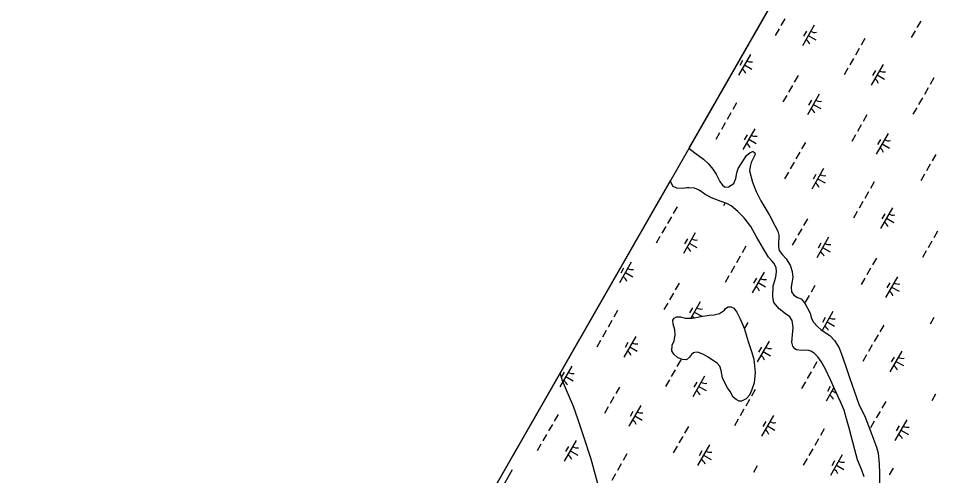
# Model space of a CAD drawing. Extents: x 3930721 to 3950824, y 220441 to 242861.
# Drawn here: x 3935907 to 3937829, y 231427 to 232386 of the extents above; entities that cross this region are included whole.
import ezdxf

# ---------------------------------------------------------------- set-up
doc = ezdxf.new("R2010")
doc.units = 0
for name, color, linetype in [('V-GRID-FRAM', 7, 'Continuous'), ('V-TOPO-SHOR', 7, 'Continuous'), ('V-WETL-SWMP', 7, 'Continuous')]:
    doc.layers.add(name, color=color, linetype=linetype)

msp = doc.modelspace()

# ---------------------------------------------------------------- linework, layer by layer
at = {"layer": 'V-GRID-FRAM'}
msp.add_lwpolyline([(3948829, 235080.9), (3941569.4, 222286.8), (3934009.8, 226348.1), (3941449.6, 239338.6), (3948829, 235080.9)], dxfattribs=at)
at = {"layer": 'V-TOPO-SHOR'}
for points in [[(3937311.9, 232113.8), (3937324.5, 232104), (3937342.5, 232090.3), (3937353, 232080.6), (3937361.8, 232069.9), (3937368.9, 232059.4), (3937377, 232043.6), (3937382.6, 232036.1), (3937387.9, 232031.7), (3937395, 232032.9), (3937406.1, 232039.8), (3937410.3, 232049.9), (3937412.1, 232061.6), (3937415.2, 232071), (3937432.9, 232098.1), (3937440, 232104.4), (3937445.7, 232106.8), (3937446.3, 232106.6), (3937450.1, 232104.2), (3937450.1, 232104), (3937450.5, 232100.1), (3937448.3, 232095.1), (3937442.3, 232083.9), (3937440, 232075.4), (3937438.8, 232065.9), (3937444.9, 232042.3), (3937453.1, 232022.7), (3937462.8, 232003.2), (3937473.3, 231985.7), (3937481.8, 231971.5), (3937492.8, 231949.9), (3937498.3, 231939.6), (3937500.1, 231931.3)], [(3937616.9, 231609), (3937609.2, 231626.4), (3937597.6, 231651.6), (3937589.1, 231666.2), (3937581.8, 231675.9), (3937574.3, 231683.6), (3937567.6, 231687.8), (3937563.5, 231689.2), (3937557.1, 231689.8), (3937548, 231689.6), (3937537.7, 231690.4), (3937533.8, 231693), (3937529.4, 231698.5), (3937527.7, 231707), (3937530.3, 231737.7), (3937528.3, 231752.3), (3937523.2, 231760), (3937514.5, 231766.4), (3937501.1, 231776.7), (3937489.6, 231790.1), (3937487.5, 231802.2), (3937488.7, 231824.7), (3937491.7, 231836.4), (3937494.4, 231844.1), (3937495.2, 231854.2), (3937494.9, 231863.3), (3937489.7, 231872.6), (3937485.6, 231877.3), (3937478.5, 231885.3), (3937468, 231902.3), (3937453.8, 231927.8), (3937441.6, 231949.2), (3937427.6, 231967.4), (3937414.5, 231980.7), (3937400.7, 231992.8), (3937391.4, 231997.9), (3937379.4, 232002.1), (3937359, 232009.2), (3937345.2, 232017.5), (3937333.5, 232025.7), (3937323.4, 232029.8), (3937312.7, 232030.8), (3937307.8, 232030.3), (3937299.3, 232028.9), (3937286.8, 232029.9), (3937279.3, 232033.5), (3937272.5, 232045.1)], [(3937500.1, 231931.3), (3937500.1, 231925.6), (3937499.7, 231915.5), (3937499.5, 231907), (3937501.2, 231898.7), (3937507.9, 231890.2), (3937515.6, 231881.5), (3937524.1, 231868), (3937528.5, 231854.9), (3937529.8, 231842.5), (3937527.4, 231831.4), (3937526.4, 231822.1), (3937527.2, 231812.6), (3937531.6, 231805.1), (3937539.3, 231800.5), (3937547, 231797.4), (3937554.5, 231789.7), (3937560.6, 231778.4), (3937565.9, 231767.5), (3937568.3, 231758.8), (3937572.6, 231749.5), (3937582.3, 231738.8), (3937588.2, 231733.2), (3937597.7, 231727.3), (3937607.6, 231721), (3937617.3, 231710.5), (3937626.7, 231695), (3937634.4, 231673.9), (3937641.5, 231653.9), (3937648.6, 231632.9), (3937668.3, 231576.9), (3937681.1, 231549.6), (3937692, 231522.5), (3937699.1, 231503.5), (3937704.8, 231486.5), (3937708.7, 231473.8), (3937710.7, 231451.3), (3937711.2, 231431.3), (3937711, 231411.5)], [(3937388.5, 231618.8), (3937382, 231632.3), (3937379.6, 231647.5), (3937376.5, 231656.4), (3937371.5, 231662.9), (3937363.8, 231667.9), (3937352, 231675.4), (3937342.5, 231680.8), (3937330.8, 231685.5), (3937324.1, 231685.3), (3937321.3, 231684.7), (3937317.6, 231681), (3937313, 231675.1), (3937307.1, 231669.7), (3937298.4, 231670.1), (3937288.5, 231674.1), (3937280.2, 231681.8), (3937276.5, 231688.8), (3937276.7, 231700.2), (3937280.8, 231709.9), (3937283, 231721.8), (3937282.8, 231733), (3937279.3, 231744.5), (3937278.5, 231752.6), (3937280.9, 231757), (3937286.2, 231759.7), (3937294.3, 231759.9), (3937304.4, 231756.9), (3937319.2, 231756.9), (3937337.2, 231760.6), (3937354.1, 231763.6), (3937364.7, 231764.2), (3937376.2, 231766.9), (3937386.5, 231774.2), (3937388.9, 231777.4), (3937394.4, 231780.9), (3937400.1, 231780.7), (3937405.9, 231777.8), (3937412.4, 231769.4), (3937419.3, 231755.8), (3937427.6, 231736), (3937436, 231707.9), (3937443.1, 231687.2), (3937448, 231671.3), (3937450.6, 231643.5), (3937448.4, 231621.7), (3937443.4, 231605.5), (3937438.8, 231595.6), (3937432.1, 231587.9), (3937422, 231582.8), (3937417.1, 231583.2), (3937410.8, 231586.4), (3937405, 231591.7), (3937398.5, 231603.2), (3937392.8, 231611.1), (3937388.5, 231618.8)], [(3937127.6, 231386.8), (3937107, 231461.3), (3937090.8, 231510.7), (3937079, 231546.2), (3937069.8, 231571.7), (3937059.5, 231596.6), (3937047.3, 231625.7), (3937041.9, 231642.3)], [(3937679.4, 231424.6), (3937674.5, 231438.1), (3937665.4, 231460), (3937659.3, 231480.8), (3937648.1, 231526.7), (3937642.2, 231546.3), (3937637.1, 231564.3), (3937629.8, 231581.7), (3937616.9, 231609)]]:
    msp.add_lwpolyline(points, dxfattribs=at)
at = {"layer": 'V-WETL-SWMP'}
for p, q in [((3937621, 232653.5), (3937311.9, 232113.8)), ((3937512.7, 232384.6), (3937504.8, 232370.7)), ((3937797.9, 232380.3), (3937789.9, 232366.4)), ((3937500.8, 232363.8), (3937492.8, 232349.9)), ((3937574.5, 232371.8), (3937549.7, 232328.4)), ((3937558.4, 232359.1), (3937552.4, 232348.7)), ((3937786, 232359.5), (3937778, 232345.6)), ((3937562.1, 232350.1), (3937577.7, 232341.1)), ((3937680.9, 232343.6), (3937673, 232329.7)), ((3937669, 232322.8), (3937661, 232308.9)), ((3937440.7, 232309.9), (3937415.8, 232266.5)), ((3937657.1, 232301.9), (3937649.1, 232288.1)), ((3937424.5, 232297.2), (3937418.6, 232286.8)), ((3937428.2, 232288.2), (3937443.9, 232279.2)), ((3937645.1, 232281.1), (3937637.2, 232267.2)), ((3937718.9, 232289.1), (3937694, 232245.7)), ((3937540.7, 232266), (3937532.8, 232252.2)), ((3937702.7, 232276.4), (3937696.8, 232266)), ((3937706.5, 232267.4), (3937722.1, 232258.4)), ((3937825.2, 232260.9), (3937817.3, 232247)), ((3937528.8, 232245.2), (3937520.9, 232231.3)), ((3937813.3, 232240.1), (3937805.4, 232226.2)), ((3937516.9, 232224.4), (3937508.9, 232210.5)), ((3937585, 232227.2), (3937560.2, 232183.8)), ((3937411.8, 232208.5), (3937403.9, 232194.6)), ((3937568.9, 232214.5), (3937562.9, 232204.1)), ((3937572.6, 232205.5), (3937588.2, 232196.6)), ((3937801.4, 232219.3), (3937793.4, 232205.4)), ((3937399.9, 232187.7), (3937392, 232173.8)), ((3937685.1, 232183.4), (3937677.1, 232169.5)), ((3937789.5, 232198.4), (3937781.5, 232184.6)), ((3937388, 232166.8), (3937380, 232152.9)), ((3937376.1, 232146), (3937368.1, 232132.1)), ((3937449.8, 232154), (3937425, 232110.6)), ((3937673.2, 232162.5), (3937665.2, 232148.7)), ((3937729.4, 232144.5), (3937704.5, 232101.1)), ((3937433.7, 232141.3), (3937427.7, 232130.9)), ((3937437.4, 232132.3), (3937453, 232123.3)), ((3937556.2, 232125.8), (3937548.2, 232111.9)), ((3937661.2, 232141.7), (3937653.3, 232127.8)), ((3937713.2, 232131.9), (3937707.3, 232121.5)), ((3937311.9, 232113.8), (3937324.5, 232104)), ((3937440, 232104.4), (3937445.7, 232106.8)), ((3937445.7, 232106.8), (3937446.3, 232106.6)), ((3937446.3, 232106.6), (3937450.1, 232104.2)), ((3937716.9, 232122.8), (3937732.5, 232113.9)), ((3937324.5, 232104), (3937342.5, 232090.3)), ((3937342.5, 232090.3), (3937353, 232080.6)), ((3937415.2, 232071), (3937432.9, 232098.1)), ((3937432.9, 232098.1), (3937440, 232104.4)), ((3937448.3, 232095.1), (3937442.3, 232083.9)), ((3937450.5, 232100.1), (3937448.3, 232095.1)), ((3937450.1, 232104.2), (3937450.1, 232104)), ((3937450.1, 232104), (3937450.5, 232100.1)), ((3937544.3, 232105), (3937536.3, 232091.1)), ((3937829.4, 232100.7), (3937821.5, 232086.8)), ((3937353, 232080.6), (3937361.8, 232069.9)), ((3937361.8, 232069.9), (3937368.9, 232059.4)), ((3937412.1, 232061.6), (3937415.2, 232071)), ((3937440, 232075.4), (3937438.8, 232065.9)), ((3937442.3, 232083.9), (3937440, 232075.4)), ((3937532.3, 232084.2), (3937524.4, 232070.3)), ((3937594.2, 232071.3), (3937569.3, 232027.9)), ((3937817.5, 232079.9), (3937809.5, 232066)), ((3937368.9, 232059.4), (3937377, 232043.6)), ((3937406.1, 232039.8), (3937410.3, 232049.9)), ((3937410.3, 232049.9), (3937412.1, 232061.6)), ((3937438.8, 232065.9), (3937444.9, 232042.3)), ((3937520.4, 232063.3), (3937512.5, 232049.5)), ((3937578, 232058.7), (3937572.1, 232048.3)), ((3937581.7, 232049.6), (3937597.4, 232040.7)), ((3937805.6, 232059.1), (3937797.6, 232045.2)), ((3937272.5, 232045.1), (3936868.6, 231339.8)), ((3937279.3, 232033.5), (3937272.5, 232045.1)), ((3937286.8, 232029.9), (3937279.3, 232033.5)), ((3937299.3, 232028.9), (3937286.8, 232029.9)), ((3937307.8, 232030.3), (3937299.3, 232028.9)), ((3937312.7, 232030.8), (3937307.8, 232030.3)), ((3937323.4, 232029.8), (3937312.7, 232030.8)), ((3937333.5, 232025.7), (3937323.4, 232029.8)), ((3937377, 232043.6), (3937382.6, 232036.1)), ((3937382.6, 232036.1), (3937387.9, 232031.7)), ((3937387.9, 232031.7), (3937395, 232032.9)), ((3937395, 232032.9), (3937406.1, 232039.8)), ((3937444.9, 232042.3), (3937453.1, 232022.7)), ((3937700.5, 232043.2), (3937692.6, 232029.3)), ((3937345.2, 232017.5), (3937333.5, 232025.7)), ((3937359, 232009.2), (3937345.2, 232017.5)), ((3937379.4, 232002.1), (3937359, 232009.2)), ((3937453.1, 232022.7), (3937462.8, 232003.2)), ((3937460.3, 232009.4), (3937460, 232008.9)), ((3937688.6, 232022.3), (3937680.7, 232008.4)), ((3937287.1, 231990.7), (3937279.2, 231976.8)), ((3937391.4, 231997.9), (3937379.4, 232002.1)), ((3937387.9, 231999.1), (3937384.2, 231992.7)), ((3937400.7, 231992.8), (3937391.4, 231997.9)), ((3937414.5, 231980.7), (3937400.7, 231992.8)), ((3937462.8, 232003.2), (3937473.3, 231985.7)), ((3937676.7, 232001.5), (3937668.7, 231987.6)), ((3937427.6, 231967.4), (3937414.5, 231980.7)), ((3937473.3, 231985.7), (3937481.8, 231971.5)), ((3937481.8, 231971.5), (3937492.8, 231949.9)), ((3937664.7, 231980.7), (3937656.8, 231966.8)), ((3937738.5, 231988.7), (3937713.7, 231945.3)), ((3937722.4, 231976), (3937716.4, 231965.6)), ((3937275.2, 231969.9), (3937267.3, 231956)), ((3937441.6, 231949.2), (3937427.6, 231967.4)), ((3937560.4, 231965.6), (3937552.4, 231951.7)), ((3937726.1, 231967), (3937741.7, 231958)), ((3937263.3, 231949.1), (3937255.3, 231935.2)), ((3937325.1, 231936.2), (3937300.3, 231892.8)), ((3937453.8, 231927.8), (3937441.6, 231949.2)), ((3937492.8, 231949.9), (3937498.3, 231939.6)), ((3937498.3, 231939.6), (3937500.1, 231931.3)), ((3937548.4, 231944.8), (3937540.5, 231930.9)), ((3937832.9, 231939.7), (3937825, 231925.8)), ((3937251.3, 231928.2), (3937243.4, 231914.4)), ((3937309, 231923.6), (3937303, 231913.2)), ((3937312.7, 231914.5), (3937328.3, 231905.6)), ((3937468, 231902.3), (3937453.8, 231927.8)), ((3937499.7, 231915.5), (3937499.5, 231907)), ((3937500.1, 231925.6), (3937499.7, 231915.5)), ((3937500.1, 231931.3), (3937500.1, 231925.6)), ((3937536.5, 231923.9), (3937528.6, 231910.1)), ((3937604.6, 231926.8), (3937579.8, 231883.4)), ((3937588.5, 231914.1), (3937582.5, 231903.7)), ((3937821, 231918.8), (3937813.1, 231904.9)), ((3937431.5, 231908.1), (3937423.5, 231894.2)), ((3937478.5, 231885.3), (3937468, 231902.3)), ((3937499.5, 231907), (3937501.2, 231898.7)), ((3937501.2, 231898.7), (3937507.9, 231890.2)), ((3937592.2, 231905.1), (3937607.8, 231896.1)), ((3937809.1, 231898), (3937801.1, 231884.1)), ((3937419.5, 231887.2), (3937411.6, 231873.3)), ((3937485.6, 231877.3), (3937478.5, 231885.3)), ((3937489.7, 231872.6), (3937485.6, 231877.3)), ((3937507.9, 231890.2), (3937515.6, 231881.5)), ((3937515.6, 231881.5), (3937524.1, 231868)), ((3937704.7, 231882.9), (3937696.8, 231869.1)), ((3937191.2, 231874.3), (3937166.4, 231830.9)), ((3937175.1, 231861.7), (3937169.1, 231851.3)), ((3937407.6, 231866.4), (3937399.7, 231852.5)), ((3937494.9, 231863.3), (3937489.7, 231872.6)), ((3937495.2, 231854.2), (3937494.9, 231863.3)), ((3937524.1, 231868), (3937528.5, 231854.9)), ((3937692.8, 231862.1), (3937684.8, 231848.2)), ((3937178.8, 231852.6), (3937194.4, 231843.7)), ((3937395.7, 231845.6), (3937387.7, 231831.7)), ((3937469.4, 231853.6), (3937444.6, 231810.2)), ((3937453.3, 231840.9), (3937447.3, 231830.5)), ((3937488.7, 231824.7), (3937491.7, 231836.4)), ((3937491.7, 231836.4), (3937494.4, 231844.1)), ((3937494.4, 231844.1), (3937495.2, 231854.2)), ((3937529.8, 231842.5), (3937527.4, 231831.4)), ((3937528.5, 231854.9), (3937529.8, 231842.5)), ((3937680.9, 231841.3), (3937672.9, 231827.4)), ((3937749, 231844.1), (3937724.1, 231800.7)), ((3937291.3, 231830.5), (3937283.4, 231816.6)), ((3937457, 231831.9), (3937472.6, 231822.9)), ((3937487.5, 231802.2), (3937488.7, 231824.7)), ((3937527.4, 231831.4), (3937526.4, 231822.1)), ((3937526.4, 231822.1), (3937527.2, 231812.6)), ((3937575.8, 231825.4), (3937567.9, 231811.5)), ((3937732.8, 231831.4), (3937726.9, 231821)), ((3937736.6, 231822.4), (3937752.2, 231813.5)), ((3937279.4, 231809.7), (3937271.4, 231795.8)), ((3937489.6, 231790.1), (3937487.5, 231802.2)), ((3937527.2, 231812.6), (3937531.6, 231805.1)), ((3937531.6, 231805.1), (3937539.3, 231800.5)), ((3937539.3, 231800.5), (3937547, 231797.4)), ((3937563.9, 231804.6), (3937555.9, 231790.7)), ((3937267.5, 231788.8), (3937259.5, 231775)), ((3937319.4, 231779), (3937313.5, 231768.6)), ((3937335.6, 231791.7), (3937315.7, 231756.9)), ((3937388.9, 231777.4), (3937394.4, 231780.9)), ((3937394.4, 231780.9), (3937400.1, 231780.7)), ((3937400.1, 231780.7), (3937405.9, 231777.8)), ((3937501.1, 231776.7), (3937489.6, 231790.1)), ((3937547, 231797.4), (3937554.5, 231789.6)), ((3937554.5, 231789.6), (3937560.6, 231778.4)), ((3937560.6, 231778.4), (3937565.9, 231767.5)), ((3937162.4, 231772.9), (3937154.5, 231759.1)), ((3937280.9, 231757), (3937286.2, 231759.7)), ((3937286.2, 231759.7), (3937294.3, 231759.9)), ((3937294.3, 231759.9), (3937304.4, 231756.9)), ((3937319.2, 231756.9), (3937337.2, 231760.6)), ((3937323.2, 231770), (3937338.8, 231761)), ((3937337.2, 231760.6), (3937354.1, 231763.6)), ((3937354.1, 231763.6), (3937364.7, 231764.2)), ((3937364.7, 231764.2), (3937376.2, 231766.9)), ((3937376.2, 231766.9), (3937386.5, 231774.2)), ((3937386.5, 231774.2), (3937388.9, 231777.4)), ((3937405.9, 231777.8), (3937412.4, 231769.4)), ((3937412.4, 231769.4), (3937419.3, 231755.8)), ((3937514.5, 231766.4), (3937501.1, 231776.7)), ((3937523.2, 231760), (3937514.5, 231766.4)), ((3937528.3, 231752.3), (3937523.2, 231760)), ((3937565.9, 231767.5), (3937568.3, 231758.8)), ((3937613.8, 231770.9), (3937591.2, 231731.4)), ((3937150.5, 231752.1), (3937142.5, 231738.2)), ((3937278.5, 231752.6), (3937280.9, 231757)), ((3937279.3, 231744.5), (3937278.5, 231752.6)), ((3937282.8, 231733), (3937279.3, 231744.5)), ((3937304.4, 231756.9), (3937319.2, 231756.9)), ((3937419.3, 231755.8), (3937427.6, 231736)), ((3937435.6, 231747.8), (3937428, 231734.5)), ((3937530.3, 231737.7), (3937528.3, 231752.3)), ((3937568.3, 231758.8), (3937572.6, 231749.5)), ((3937572.6, 231749.5), (3937582.3, 231738.8)), ((3937597.6, 231758.2), (3937591.7, 231747.8)), ((3937601.4, 231749.2), (3937617, 231740.2)), ((3937720.2, 231742.7), (3937712.2, 231728.8)), ((3937825.2, 231758.6), (3937817.2, 231744.7)), ((3937138.6, 231731.3), (3937130.6, 231717.4)), ((3937280.8, 231709.9), (3937283, 231721.8)), ((3937283, 231721.8), (3937282.8, 231733)), ((3937427.6, 231736), (3937436, 231707.9)), ((3937527.7, 231707), (3937530.3, 231737.7)), ((3937582.3, 231738.8), (3937588.2, 231733.2)), ((3937588.2, 231733.2), (3937597.7, 231727.3)), ((3937597.7, 231727.3), (3937607.6, 231721)), ((3937607.6, 231721), (3937617.3, 231710.5)), ((3937708.2, 231721.9), (3937700.3, 231708)), ((3937126.6, 231710.5), (3937118.7, 231696.6)), ((3937200.4, 231718.4), (3937175.5, 231675.1)), ((3937184.2, 231705.8), (3937178.3, 231695.4)), ((3937276.7, 231700.2), (3937280.8, 231709.9)), ((3937436, 231707.9), (3937443.1, 231687.2)), ((3937479.9, 231709), (3937455.1, 231665.6)), ((3937529.4, 231698.5), (3937527.7, 231707)), ((3937617.3, 231710.5), (3937626.7, 231695)), ((3937188, 231696.8), (3937203.6, 231687.8)), ((3937276.5, 231688.8), (3937276.7, 231700.2)), ((3937280.2, 231681.8), (3937276.5, 231688.8)), ((3937321.3, 231684.7), (3937317.6, 231681)), ((3937324.1, 231685.3), (3937321.3, 231684.7)), ((3937330.8, 231685.5), (3937324.1, 231685.3)), ((3937342.5, 231680.8), (3937330.8, 231685.5)), ((3937443.1, 231687.2), (3937448, 231671.3)), ((3937463.8, 231696.3), (3937457.8, 231685.9)), ((3937467.5, 231687.3), (3937483.1, 231678.4)), ((3937533.8, 231693), (3937529.4, 231698.5)), ((3937537.7, 231690.4), (3937533.8, 231693)), ((3937548, 231689.6), (3937537.7, 231690.4)), ((3937557.1, 231689.8), (3937548, 231689.6)), ((3937563.5, 231689.2), (3937557.1, 231689.8)), ((3937567.6, 231687.8), (3937563.5, 231689.2)), ((3937574.3, 231683.6), (3937567.6, 231687.8)), ((3937581.8, 231675.9), (3937574.3, 231683.6)), ((3937626.7, 231695), (3937634.4, 231673.9)), ((3937696.3, 231701.1), (3937688.3, 231687.2)), ((3937758.1, 231688.2), (3937733.3, 231644.8)), ((3937288.5, 231674.1), (3937280.2, 231681.8)), ((3937294.8, 231669.5), (3937286.9, 231655.6)), ((3937298.4, 231670.1), (3937288.5, 231674.1)), ((3937307.1, 231669.7), (3937298.4, 231670.1)), ((3937313, 231675.1), (3937307.1, 231669.7)), ((3937317.6, 231681), (3937313, 231675.1)), ((3937352, 231675.4), (3937342.5, 231680.8)), ((3937363.8, 231667.9), (3937352, 231675.4)), ((3937371.5, 231662.9), (3937363.8, 231667.9)), ((3937448, 231671.3), (3937450.6, 231643.5)), ((3937580, 231665.2), (3937572, 231651.3)), ((3937589.1, 231666.2), (3937581.8, 231675.9)), ((3937597.6, 231651.6), (3937589.1, 231666.2)), ((3937634.4, 231673.9), (3937641.5, 231653.9)), ((3937684.4, 231680.2), (3937676.4, 231666.4)), ((3937742, 231675.6), (3937736, 231665.2)), ((3937745.7, 231666.5), (3937761.3, 231657.6)), ((3937066.5, 231656.6), (3937041.7, 231613.2)), ((3937050.4, 231643.9), (3937044.4, 231633.5)), ((3937282.9, 231648.6), (3937274.9, 231634.7)), ((3937376.5, 231656.4), (3937371.5, 231662.9)), ((3937379.6, 231647.5), (3937376.5, 231656.4)), ((3937382, 231632.3), (3937379.6, 231647.5)), ((3937568.1, 231644.3), (3937560.1, 231630.5)), ((3937609.2, 231626.4), (3937597.6, 231651.6)), ((3937641.5, 231653.9), (3937648.6, 231632.9)), ((3937054.1, 231634.9), (3937069.7, 231625.9)), ((3937271, 231627.8), (3937263, 231613.9)), ((3937344.7, 231635.8), (3937319.9, 231592.4)), ((3937388.5, 231618.8), (3937382, 231632.3)), ((3937450.6, 231643.5), (3937448.4, 231621.7)), ((3937616.9, 231609), (3937609.2, 231626.4)), ((3937648.6, 231632.9), (3937668.3, 231576.9)), ((3937166.6, 231612.7), (3937158.6, 231598.8)), ((3937328.6, 231623.1), (3937322.6, 231612.7)), ((3937332.3, 231614.1), (3937347.9, 231605.1)), ((3937392.8, 231611.1), (3937388.5, 231618.8)), ((3937398.5, 231603.2), (3937392.8, 231611.1)), ((3937443.4, 231605.5), (3937438.8, 231595.6)), ((3937451.1, 231607.6), (3937443.1, 231593.7)), ((3937448.4, 231621.7), (3937443.4, 231605.5)), ((3937556.1, 231623.5), (3937548.2, 231609.6)), ((3937615.8, 231611.6), (3937599.4, 231582.9)), ((3937608.1, 231613.7), (3937602.2, 231603.3)), ((3937629.8, 231581.7), (3937616.9, 231609)), ((3937154.7, 231591.9), (3937146.7, 231578)), ((3937405, 231591.7), (3937398.5, 231603.2)), ((3937410.8, 231586.4), (3937405, 231591.7)), ((3937417.1, 231583.2), (3937410.8, 231586.4)), ((3937432.1, 231587.9), (3937422, 231582.8)), ((3937439.2, 231586.8), (3937431.2, 231572.9)), ((3937438.8, 231595.6), (3937432.1, 231587.9)), ((3937611.8, 231604.6), (3937621.6, 231599)), ((3937828.7, 231597.6), (3937820.8, 231583.7)), ((3937142.7, 231571.1), (3937134.8, 231557.2)), ((3937210.9, 231573.9), (3937186, 231530.5)), ((3937422, 231582.8), (3937417.1, 231583.2)), ((3937637.1, 231564.3), (3937629.8, 231581.7)), ((3937668.3, 231576.9), (3937681.1, 231549.6)), ((3937724.3, 231582.5), (3937716.4, 231568.6)), ((3937037.7, 231555.2), (3937029.7, 231541.3)), ((3937194.7, 231561.2), (3937188.8, 231550.8)), ((3937198.4, 231552.2), (3937214.1, 231543.3)), ((3937427.2, 231566), (3937419.3, 231552.1)), ((3937489.1, 231553.1), (3937464.2, 231509.7)), ((3937642.2, 231546.3), (3937637.1, 231564.3)), ((3937681.1, 231549.6), (3937692, 231522.5)), ((3937712.4, 231561.7), (3937704.5, 231547.8)), ((3937025.8, 231534.4), (3937017.8, 231520.5)), ((3937310.9, 231530.1), (3937303, 231516.2)), ((3937415.3, 231545.1), (3937407.4, 231531.3)), ((3937472.9, 231540.5), (3937467, 231530)), ((3937476.6, 231531.4), (3937492.3, 231522.5)), ((3937648.1, 231526.7), (3937642.2, 231546.3)), ((3937700.5, 231540.8), (3937692.5, 231527)), ((3937768.6, 231543.7), (3937743.8, 231500.3)), ((3937752.5, 231531), (3937746.5, 231520.6)), ((3937013.8, 231513.5), (3937005.9, 231499.6)), ((3937299, 231509.2), (3937291.1, 231495.4)), ((3937595.4, 231524.9), (3937587.5, 231511.1)), ((3937659.3, 231480.8), (3937648.1, 231526.7)), ((3937692, 231522.5), (3937699.1, 231503.5)), ((3937756.2, 231522), (3937771.8, 231513)), ((3937001.9, 231492.7), (3936994, 231478.8)), ((3937075.7, 231500.7), (3937050.8, 231457.3)), ((3937355.2, 231491.2), (3937330.3, 231447.8)), ((3937583.5, 231504.1), (3937575.6, 231490.2)), ((3937699.1, 231503.5), (3937704.8, 231486.5)), ((3937059.5, 231488), (3937053.6, 231477.6)), ((3937063.2, 231479), (3937078.9, 231470)), ((3937182, 231472.5), (3937174.1, 231458.6)), ((3937287.1, 231488.4), (3937279.1, 231474.5)), ((3937339.1, 231478.6), (3937333.1, 231468.2)), ((3937571.6, 231483.3), (3937563.6, 231469.4)), ((3937665.4, 231460), (3937659.3, 231480.8)), ((3937704.8, 231486.5), (3937708.7, 231473.8)), ((3937708.7, 231473.8), (3937710.7, 231451.3)), ((3937170.1, 231451.7), (3937162.2, 231437.8)), ((3937342.8, 231469.5), (3937358.4, 231460.6)), ((3937559.7, 231462.5), (3937551.7, 231448.6)), ((3937633.4, 231470.4), (3937608.6, 231427.1)), ((3937617.3, 231457.8), (3937611.3, 231447.4)), ((3937674.5, 231438.1), (3937665.4, 231460)), ((3936941.8, 231438.8), (3936916.9, 231395.4)), ((3937455.3, 231447.4), (3937447.3, 231433.5)), ((3937621, 231448.8), (3937636.6, 231439.8)), ((3937679.4, 231424.6), (3937674.5, 231438.1)), ((3937710.7, 231451.3), (3937711.2, 231431.3)), ((3937739.8, 231442.3), (3937731.8, 231428.4)), ((3937158.2, 231430.9), (3937150.2, 231417)), ((3937711.2, 231431.3), (3937711, 231411.5))]:
    msp.add_line(p, q, dxfattribs=at)
for centre, start, end in [((3937576, 232373.9), 239.4279, 280.9715), ((3937548.6, 232326), 19.4279, 60.9715), ((3937414.7, 232264.1), 19.4279, 60.9715), ((3937442.2, 232312), 239.4279, 280.9715), ((3937720.4, 232291.2), 239.4279, 280.9715), ((3937692.9, 232243.3), 19.4279, 60.9715), ((3937586.5, 232229.4), 239.4279, 280.9715), ((3937559.1, 232181.4), 19.4279, 60.9715), ((3937451.3, 232156.1), 239.4279, 280.9715), ((3937730.9, 232146.7), 239.4279, 280.9715), ((3937423.9, 232108.2), 19.4279, 60.9715), ((3937703.4, 232098.7), 19.4279, 60.9715), ((3937595.7, 232073.5), 239.4279, 280.9715), ((3937568.2, 232025.5), 19.4279, 60.9715), ((3937740, 231990.8), 239.4279, 280.9715), ((3937712.6, 231942.9), 19.4279, 60.9715), ((3937326.6, 231938.4), 239.4279, 280.9715), ((3937606.1, 231928.9), 239.4279, 280.9715), ((3937299.2, 231890.4), 19.4279, 60.9715), ((3937578.7, 231881), 19.4279, 60.9715), ((3937192.7, 231876.5), 239.4279, 280.9715), ((3937165.3, 231828.5), 19.4279, 60.9715), ((3937471, 231855.7), 239.4279, 280.9715), ((3937443.5, 231807.8), 19.4279, 60.9715), ((3937750.5, 231846.3), 239.4279, 280.9715), ((3937723, 231798.3), 19.4279, 60.9715), ((3937337.1, 231793.8), 239.4279, 280.9715), ((3937309.6, 231745.9), 41.8672, 60.9715), ((3937587.8, 231725.1), 19.4279, 60.9715), ((3937615.3, 231773), 239.4279, 280.9715), ((3937201.9, 231720.6), 239.4279, 280.9715), ((3937174.4, 231672.7), 19.4279, 60.9715), ((3937481.4, 231711.1), 239.4279, 280.9715), ((3937454, 231663.2), 19.4279, 60.9715), ((3937759.6, 231690.4), 239.4279, 280.9715), ((3937732.2, 231642.4), 19.4279, 60.9715), ((3937040.6, 231610.8), 19.4279, 60.9715), ((3937068, 231658.7), 239.4279, 280.9715), ((3937318.8, 231590), 19.4279, 60.9715), ((3937346.2, 231637.9), 239.4279, 280.9715), ((3937598.3, 231580.5), 19.4279, 60.9715), ((3937212.4, 231576), 239.4279, 280.9715), ((3937184.9, 231528.1), 19.4279, 60.9715), ((3937490.6, 231555.3), 239.4279, 280.9715), ((3937770.1, 231545.8), 239.4279, 280.9715), ((3937463.1, 231507.3), 19.4279, 60.9715), ((3937742.7, 231497.9), 19.4279, 60.9715), ((3937077.2, 231502.8), 239.4279, 280.9715), ((3937356.7, 231493.4), 239.4279, 280.9715), ((3937049.7, 231454.9), 19.4279, 60.9715), ((3937329.3, 231445.4), 19.4279, 60.9715), ((3937634.9, 231472.6), 239.4279, 280.9715), ((3937607.5, 231424.7), 19.4279, 60.9715)]:
    msp.add_arc(centre, 17.6, start, end, dxfattribs=at)

doc.saveas('drawing.dxf')
